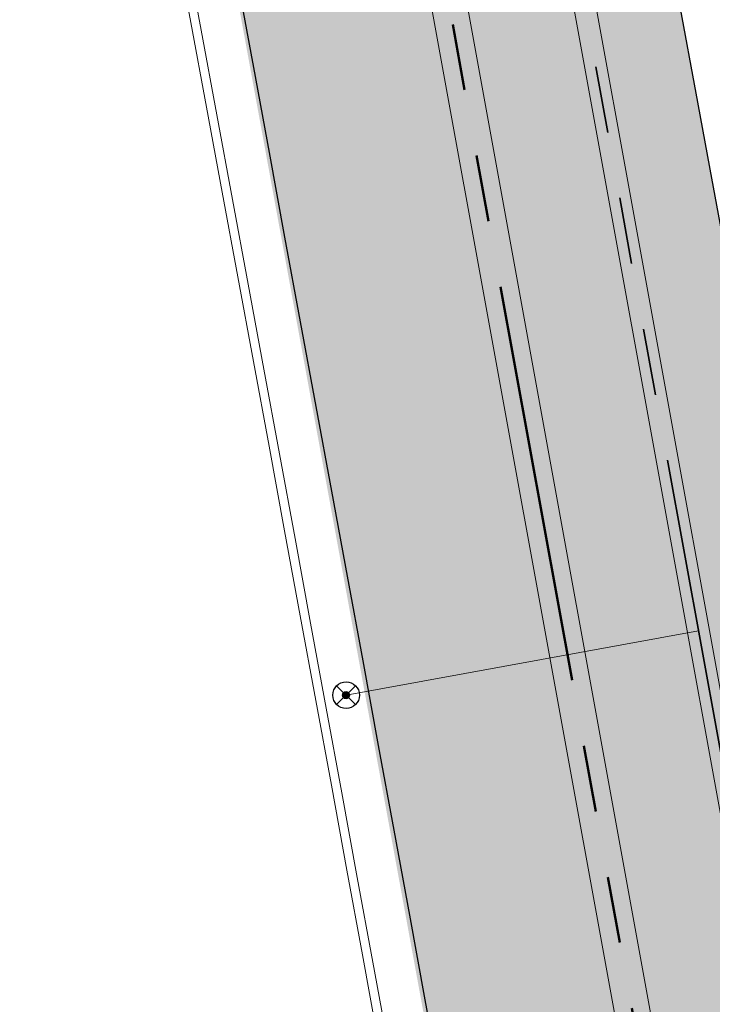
# Model space of a CAD drawing. Extents: x 98477 to 100410, y 398052 to 398969.
# Tile 328 of 374: x 98842 to 98850, y 398405 to 398416. Entities that reach past the tile are written whole.
import ezdxf

# ---------------------------------------------------------------- set-up
doc = ezdxf.new("R2010")
doc.units = 0
for name, pattern in [('AL-NUTSTRACE', [17, 5, -3.5, 0, -3.5, 5]), ('RI-DWA', [9.75, 4.5, -0.75, 0.75, -0.75, 0.75, -0.75, 0.75, -0.75]), ('RI-RWA', [8.25, 4.5, -0.75, 0.75, -0.75, 0.75, -0.75])]:
    doc.linetypes.add(name, pattern=pattern)
for name, color, linetype, lineweight in [('N-GW-hoogtelijn laagte NAP +8.00', 80, 'AL-HOOGTELIJN +8.00', 18), ('N-GW-hoogtelijn laagte NAP +8.50', 70, 'AL-HOOGTELIJN +8.50', 18), ('N-KO-kantverharding', 2, 'Continuous', 25), ('N-RI-DWA hoofdriool', 24, 'RI-DWA', 35), ('N-RI-DWA hoofdriool buiswand', 24, 'Continuous', 13), ('N-RI-DWA huisaansluitleiding', 24, 'RI-DWA', 18), ('N-RI-DWA ontstoppingstuk', 24, 'Continuous', 25), ('N-RI-RWA hoofdriool', 162, 'RI-RWA', 50), ('N-RI-RWA hoofdriool buiswand', 162, 'Continuous', 13), ("N-VH-arcering 'MAT' grijs 251", 251, 'Continuous', 18), ('N-VH-arcering printbeton', 8, 'Continuous', 9), ('X-AL-hoogtelijn - Niv 1', 1, 'AL-HOOGTELIJN', 18), ('X-AL-nutstrace VERWERKT', 252, 'AL-NUTSTRACE', 18)]:
    doc.layers.add(name, color=color, linetype=linetype, lineweight=lineweight)
doc.layers.add('X-AL-contourlijnen', color=30, linetype='Continuous', plot=False)
doc.styles.get("Standard").update_dxf_attribs({"font": 'txt.shx'})
doc.linetypes.add('AL-HOOGTELIJN', pattern='A,10,-1.5,["H",Standard,S=0.9,R=0,X=-0.3,Y=-0.45],-1.5,30', length=43)
doc.linetypes.add('AL-HOOGTELIJN +8.00', pattern='A,7.5,-1.5,["+8.00",Standard,S=0.9,R=0,X=-0.3,Y=-0.45],-4.5,22.5', length=36)
doc.linetypes.add('AL-HOOGTELIJN +8.50', pattern='A,7.5,-1.5,["+8.50",Standard,S=0.9,R=0,X=-0.3,Y=-0.45],-4.5,22.5', length=36)

# ---------------------------------------------------------------- blocks, each defined once
blk = doc.blocks.new('CS Ontstoppingsstuk')
h = blk.add_hatch(color=256)
edge = h.paths.add_edge_path()
edge.add_arc((0, -5.551115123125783e-17), 0.2125000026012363, 358.5516444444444, 718.5516444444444)
at = {"lineweight": 18, "flags": 128}
for points in [[(-0.530330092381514, -0.5303300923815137), (0.5303300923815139, 0.5303300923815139)], [(0.5303300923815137, -0.530330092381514), (-0.5303300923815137, 0.530330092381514)]]:
    blk.add_lwpolyline(points, dxfattribs=at)
blk.add_circle((0, 0), 0.7500000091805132)
at = {"lineweight": 18}
blk.add_circle((0, 0), 0.2125000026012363, dxfattribs=at)

msp = doc.modelspace()

# ---------------------------------------------------------------- hatches: boundary and pattern name
at = {"layer": "N-VH-arcering 'MAT' grijs 251"}
h = msp.add_hatch(color=256, dxfattribs=at)
h.dxf.hatch_style = 1
edge = h.paths.add_edge_path()
edge.add_line((98801.70985258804, 398275.5025756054), (98759.07881222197, 398269.5111736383))
edge.add_arc((98758.55691309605, 398273.2246788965), 3.749999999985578, 188.0000000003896, 277.9999999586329, ccw=False)
edge.add_line((98754.84340783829, 398272.7027797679), (98754.7320693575, 398273.4949942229))
edge.add_arc((98759.43584268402, 398274.1560664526), 4.75000000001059, 98.00000000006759, 188.0000000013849, ccw=False)
edge.add_line((98758.77477045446, 398278.859839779), (98802.64364589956, 398285.0252081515))
edge.add_arc((98800.79960231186, 398298.1462600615), 13.24999999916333, 278.0000000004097, 315.3695932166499)
edge.add_arc((98814.32101528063, 398284.7981743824), 5.750000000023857, 97.99999999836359, 135.3695932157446, ccw=False)
edge.add_line((98813.52076995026, 398290.4922157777), (98817.94515990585, 398291.114023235))
edge.add_arc((98818.74540523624, 398285.4199818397), 5.750000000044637, 8.00000000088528, 97.99999999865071, ccw=False)
edge.add_line((98824.43944663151, 398286.2202271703), (98832.12180180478, 398231.5574297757))
edge.add_arc((98824.4472242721, 398230.4788382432), 7.74999999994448, -36.90337989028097, 8.000000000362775, ccw=False)
edge.add_line((98830.64450586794, 398225.8252159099), (98822.02531955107, 398214.3469478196))
edge.add_arc((98828.62242576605, 398209.3930917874), 8.249999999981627, 143.0966201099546, 188.000000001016)
edge.add_line((98820.45271419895, 398208.2449137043), (98820.95212056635, 398204.6914527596))
edge.add_line((98820.95212056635, 398204.6914527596), (98824.98814049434, 398175.9736787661))
edge.add_line((98824.98814049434, 398175.9736787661), (98826.34507822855, 398166.3185650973))
edge.add_arc((98829.56344945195, 398166.7708776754), 3.249999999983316, 187.9999999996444, 277.9999999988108)
edge.add_line((98830.01576203, 398163.552506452), (98845.49611657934, 398165.7281284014))
edge.add_line((98845.49611657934, 398165.7281284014), (98850.05134969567, 398166.3683246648))
edge.add_line((98850.05134969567, 398166.3683246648), (98871.26042709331, 398169.349066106))
edge.add_line((98871.26042709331, 398169.349066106), (98879.77673248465, 398170.5459547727))
edge.add_line((98879.77673248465, 398170.5459547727), (98895.91810200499, 398172.8144763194))
edge.add_line((98895.91810200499, 398172.8144763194), (98895.01347684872, 398179.2512187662))
edge.add_line((98895.01347684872, 398179.2512187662), (98835.84495974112, 398170.9356259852))
edge.add_arc((98835.18388751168, 398175.6393993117), 4.749999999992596, 188.0000000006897, 277.9999999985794, ccw=False)
edge.add_line((98830.48011418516, 398174.9783270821), (98825.97718274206, 398207.0183491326))
edge.add_arc((98833.65176027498, 398208.096940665), 7.750000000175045, 143.0966201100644, 188.0000000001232, ccw=False)
edge.add_line((98827.4544786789, 398212.7505629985), (98836.07366499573, 398224.2288310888))
edge.add_arc((98829.47655878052, 398229.1826871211), 8.250000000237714, 323.096620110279, 367.9999999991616)
edge.add_line((98837.64627034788, 398230.3308652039), (98837.34238794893, 398232.4931008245))
edge.add_line((98837.34238794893, 398232.4931008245), (98837.34238780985, 398232.493100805))
edge.add_line((98837.34238780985, 398232.493100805), (98829.68786739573, 398286.9578446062))
edge.add_arc((98835.38190879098, 398287.7580899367), 5.749999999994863, 97.99999999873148, 188.0000000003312, ccw=False)
edge.add_line((98834.58166346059, 398293.452131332), (98882.50500414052, 398300.1873176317))
edge.add_arc((98883.61838894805, 398292.2651730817), 8.000000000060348, 11.632034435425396, 97.9999999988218, ccw=False)
edge.add_line((98891.45409032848, 398293.8781776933), (98890.9995, 398296.0865))
edge.add_line((98890.9995, 398296.0865), (98889.023, 398305.688))
edge.add_line((98889.023, 398305.688), (98888.557, 398307.974))
edge.add_line((98888.557, 398307.974), (98887.38477368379, 398314.7597044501))
edge.add_arc((98879.50153614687, 398313.3978799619), 8.00000000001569, -82.00000000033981, 9.801079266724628, ccw=False)
edge.add_line((98880.6149209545, 398305.475735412), (98872.94460748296, 398304.3977431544))
edge.add_arc((98872.42270835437, 398308.1112484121), 3.749999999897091, 189.4265010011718, 278.00000000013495, ccw=False)
edge.add_arc((92946.7354543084, 397324.3039467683), 6003.049999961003, 9.42650100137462, 10.61166010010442)
edge.add_line((98847.1206531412, 398429.7738954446), (98842.31285519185, 398429.0982035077))
edge.add_arc((92946.7354539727, 397324.3039467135), 5998.200000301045, 9.428546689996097, 10.613773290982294, ccw=False)
edge.add_arc((98860.08948650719, 398306.4687901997), 3.840166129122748, -81.43407539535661, 6.657381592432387, ccw=False)
edge.add_line((98860.66146879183, 398302.6714605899), (98847.18483033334, 398300.7774425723))
edge.add_line((98847.18483033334, 398300.7774425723), (98842.62959721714, 398300.1372463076))
edge.add_line((98842.62959721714, 398300.1372463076), (98820.15051205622, 398296.9780169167))
edge.add_arc((98819.35026672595, 398302.672058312), 5.749999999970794, 187.9999999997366, 277.99999999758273, ccw=False)
edge.add_line((98813.65622533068, 398301.8718129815), (98812.30624625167, 398311.4774132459))
edge.add_line((98812.30624625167, 398311.4774132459), (98811.1093575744, 398319.9937186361))
edge.add_line((98811.1093575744, 398319.9937186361), (98809.24443803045, 398333.2633107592))
edge.add_line((98809.24443803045, 398333.2633107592), (98808.67382831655, 398337.3234098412))
edge.add_line((98808.67382831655, 398337.3234098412), (98807.71353391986, 398344.1562595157))
edge.add_line((98807.71353391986, 398344.1562595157), (98807.70657526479, 398344.2057729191))
edge.add_line((98807.70657526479, 398344.2057729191), (98811.66764753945, 398344.7624653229))
edge.add_line((98811.66764753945, 398344.7624653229), (98829.49247277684, 398347.2675811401))
edge.add_line((98829.49247277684, 398347.2675811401), (98831.96814294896, 398347.6155138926))
edge.add_line((98831.96814294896, 398347.6155138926), (98831.06351779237, 398354.0522563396))
edge.add_line((98831.06351779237, 398354.0522563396), (98828.58784762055, 398353.704323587))
edge.add_line((98828.58784762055, 398353.704323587), (98810.76302238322, 398351.1992077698))
edge.add_line((98810.76302238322, 398351.1992077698), (98806.80195010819, 398350.6425153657))
edge.add_line((98806.80195010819, 398350.6425153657), (98806.79499145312, 398350.6920287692))
edge.add_line((98806.79499145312, 398350.6920287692), (98805.14616655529, 398362.4240275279))
edge.add_line((98805.14616655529, 398362.4240275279), (98805.04836903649, 398363.119893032))
edge.add_line((98805.04836903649, 398363.119893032), (98803.99065346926, 398370.6459303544))
edge.add_line((98803.99065346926, 398370.6459303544), (98802.48758397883, 398381.3408254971))
edge.add_line((98802.48758397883, 398381.3408254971), (98801.4298684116, 398388.8668628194))
edge.add_line((98801.4298684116, 398388.8668628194), (98799.92679892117, 398399.561757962))
edge.add_line((98799.92679892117, 398399.561757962), (98798.86908335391, 398407.0877952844))
edge.add_line((98798.86908335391, 398407.0877952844), (98797.36601386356, 398417.7826904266))
edge.add_line((98797.36601386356, 398417.7826904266), (98796.79540414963, 398421.8427895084))
edge.add_line((98796.79540414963, 398421.8427895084), (98795.88382033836, 398428.3290453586))
edge.add_line((98795.88382033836, 398428.3290453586), (98795.87686168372, 398428.3785587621))
edge.add_line((98795.87686168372, 398428.3785587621), (98799.83793395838, 398428.9352511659))
edge.add_line((98799.83793395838, 398428.9352511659), (98817.66275919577, 398431.4403669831))
edge.add_line((98817.66275919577, 398431.4403669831), (98820.13842936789, 398431.7882997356))
edge.add_line((98820.13842936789, 398431.7882997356), (98819.2338042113, 398438.2250421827))
edge.add_line((98819.2338042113, 398438.2250421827), (98816.75813403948, 398437.87710943))
edge.add_line((98816.75813403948, 398437.87710943), (98798.93330880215, 398435.3719936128))
edge.add_line((98798.93330880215, 398435.3719936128), (98794.9722365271, 398434.8153012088))
edge.add_line((98794.9722365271, 398434.8153012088), (98794.96527787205, 398434.8648146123))
edge.add_line((98794.96527787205, 398434.8648146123), (98793.37870452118, 398446.1538705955))
edge.add_line((98793.37870452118, 398446.1538705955), (98792.73850825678, 398450.7091037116))
edge.add_line((98792.73850825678, 398450.7091037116), (98789.33816684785, 398474.9037900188))
edge.add_line((98789.33816684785, 398474.9037900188), (98783.89169246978, 398474.1383379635))
edge.add_line((98783.89169246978, 398474.1383379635), (98786.76317609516, 398453.7066703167))
edge.add_arc((98782.05940276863, 398453.0455980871), 4.750000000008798, -82.0000000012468, 7.999999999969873, ccw=False)
edge.add_line((98782.72047499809, 398448.3418247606), (98773.11487473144, 398446.9918456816))
edge.add_line((98773.11487473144, 398446.9918456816), (98764.5985693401, 398445.7949570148))
edge.add_line((98764.5985693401, 398445.7949570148), (98743.40683266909, 398442.8166526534))
edge.add_line((98743.40683266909, 398442.8166526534), (98734.89052727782, 398441.6197639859))
edge.add_line((98734.89052727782, 398441.6197639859), (98611.80020633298, 398424.3205475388))
edge.add_line((98611.80020633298, 398424.3205475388), (98607.65702311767, 398453.8008279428))
edge.add_arc((98611.6373665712, 398454.1216500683), 3.993251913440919, 101.39182936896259, 184.6081706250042, ccw=False)
edge.add_line((98610.84862924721, 398458.0362323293), (98611.83889731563, 398458.1754054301))
edge.add_line((98611.83889731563, 398458.1754054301), (98639.5664032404, 398462.0722522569))
edge.add_line((98639.5664032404, 398462.0722522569), (98641.54693937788, 398462.3505984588))
edge.add_line((98641.54693937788, 398462.3505984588), (98659.37176461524, 398464.8557142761))
edge.add_line((98659.37176461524, 398464.8557142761), (98661.84743478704, 398465.2036470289))
edge.add_line((98661.84743478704, 398465.2036470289), (98660.94280963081, 398471.6403894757))
edge.add_line((98660.94280963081, 398471.6403894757), (98649.90132066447, 398470.0886093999))
edge.add_line((98649.90132066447, 398470.0886093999), (98624.64948491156, 398466.5396953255))
edge.add_line((98624.64948491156, 398466.5396953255), (98622.66894877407, 398466.2613491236))
edge.add_line((98622.66894877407, 398466.2613491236), (98604.84412353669, 398463.7562333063))
edge.add_line((98604.84412353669, 398463.7562333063), (98602.86358739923, 398463.4778871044))
edge.add_line((98602.86358739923, 398463.4778871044), (98594.9414428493, 398462.3645022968))
edge.add_line((98594.9414428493, 398462.3645022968), (98576.27488975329, 398459.7410893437))
edge.add_line((98576.27488975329, 398459.7410893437), (98577.17951490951, 398453.3043468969))
edge.add_line((98577.17951490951, 398453.3043468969), (98578.1697829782, 398453.4435199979))
edge.add_line((98578.1697829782, 398453.4435199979), (98598.47059208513, 398456.2943364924))
edge.add_arc((98598.79151287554, 398452.3139562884), 3.993296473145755, 11.424909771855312, 94.60953932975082, ccw=False)
edge.add_line((98602.70568277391, 398453.1049624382), (98606.84886598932, 398423.6246820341))
edge.add_line((98606.84886598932, 398423.6246820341), (98548.81915716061, 398415.4691383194))
edge.add_arc((98548.15808493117, 398420.172911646), 4.750000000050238, 188.0000000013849, 277.99999999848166, ccw=False)
edge.add_line((98543.45431160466, 398419.5118394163), (98539.76818545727, 398445.7399897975))
edge.add_line((98539.76818545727, 398445.7399897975), (98538.97597100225, 398445.6286513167))
edge.add_line((98538.97597100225, 398445.6286513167), (98538.73241807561, 398447.361620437))
edge.add_line((98538.73241807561, 398447.361620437), (98534.77134580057, 398446.8049280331))
edge.add_line((98534.77134580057, 398446.8049280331), (98536.52992450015, 398434.2919904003))
edge.add_line((98536.52992450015, 398434.2919904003), (98537.17012076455, 398429.7367572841))
edge.add_line((98537.17012076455, 398429.7367572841), (98538.39484405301, 398421.0223982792))
edge.add_line((98538.39484405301, 398421.0223982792), (98539.03504031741, 398416.467165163))
edge.add_line((98539.03504031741, 398416.467165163), (98541.02521566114, 398402.30633178))
edge.add_line((98541.02521566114, 398402.30633178), (98541.66541192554, 398397.7510986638))
edge.add_line((98541.66541192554, 398397.7510986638), (98543.65558726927, 398383.5902652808))
edge.add_line((98543.65558726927, 398383.5902652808), (98544.29578353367, 398379.0350321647))
edge.add_line((98544.29578353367, 398379.0350321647), (98545.60401068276, 398369.7265123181))
edge.add_arc((98543.87104156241, 398369.4829593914), 1.750000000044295, -82.00000000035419, 7.99999999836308, ccw=False)
edge.add_line((98544.11459448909, 398367.7499902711), (98522.47723718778, 398364.7090580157))
edge.add_line((98522.47723718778, 398364.7090580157), (98523.21485462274, 398359.4606372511))
edge.add_line((98523.21485462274, 398359.4606372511), (98545.05026553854, 398362.5294041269))
edge.add_line((98545.05026553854, 398362.5294041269), (98549.60549865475, 398363.1696003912))
edge.add_line((98549.60549865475, 398363.1696003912), (98564.16243926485, 398365.2154449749))
edge.add_arc((98564.82351149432, 398360.5116716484), 4.749999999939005, 8.000000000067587, 97.99999999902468, ccw=False)
edge.add_line((98569.5272848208, 398361.172743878), (98576.49985717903, 398311.5603136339))
edge.add_arc((98571.7960838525, 398310.8992414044), 4.749999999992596, -82.0000000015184, 7.999999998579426, ccw=False)
edge.add_line((98572.45715608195, 398306.1954680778), (98563.84182388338, 398304.9846620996))
edge.add_line((98563.84182388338, 398304.9846620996), (98559.28659076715, 398304.3444658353))
edge.add_line((98559.28659076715, 398304.3444658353), (98541.0161448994, 398301.7767221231))
edge.add_line((98541.0161448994, 398301.7767221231), (98541.7537623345, 398296.5283013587))
edge.add_line((98541.7537623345, 398296.5283013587), (98553.88454617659, 398298.2331718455))
edge.add_arc((98554.12809910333, 398296.5002027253), 1.749999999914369, 7.999999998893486, 98.0000000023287, ccw=False)
edge.add_line((98555.86106822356, 398296.7437556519), (98557.35022040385, 398286.1478873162))
edge.add_line((98557.35022040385, 398286.1478873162), (98557.99041666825, 398281.5926542))
edge.add_line((98557.99041666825, 398281.5926542), (98560.13368242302, 398266.3425259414))
edge.add_line((98560.13368242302, 398266.3425259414), (98560.77387868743, 398261.7872928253))
edge.add_line((98560.77387868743, 398261.7872928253), (98562.9171444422, 398246.5371645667))
edge.add_line((98562.9171444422, 398246.5371645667), (98563.5573407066, 398241.9819314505))
edge.add_line((98563.5573407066, 398241.9819314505), (98565.70060646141, 398226.7318031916))
edge.add_line((98565.70060646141, 398226.7318031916), (98566.34080272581, 398222.1765700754))
edge.add_line((98566.34080272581, 398222.1765700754), (98567.56552601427, 398213.4622110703))
edge.add_line((98567.56552601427, 398213.4622110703), (98568.20572227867, 398208.9069779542))
edge.add_line((98568.20572227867, 398208.9069779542), (98576.53105717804, 398149.6691420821))
edge.add_line((98576.53105717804, 398149.6691420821), (98576.55610833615, 398149.4908938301))
edge.add_line((98576.55610833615, 398149.4908938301), (98535.4599834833, 398143.7152101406))
edge.add_line((98535.4599834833, 398143.7152101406), (98536.3465161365, 398137.4072025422))
edge.add_line((98536.3465161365, 398137.4072025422), (98537.33678420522, 398137.5463756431))
edge.add_line((98537.33678420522, 398137.5463756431), (98577.44264098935, 398143.1828862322))
edge.add_line((98577.44264098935, 398143.1828862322), (98578.76478544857, 398133.7753395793))
edge.add_line((98578.76478544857, 398133.7753395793), (98538.65892866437, 398128.1388289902))
edge.add_line((98538.65892866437, 398128.1388289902), (98537.66866059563, 398127.9996558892))
edge.add_line((98537.66866059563, 398127.9996558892), (98538.57328575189, 398121.5629134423))
edge.add_line((98538.57328575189, 398121.5629134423), (98579.66941060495, 398127.3385971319))
edge.add_line((98579.66941060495, 398127.3385971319), (98579.67636925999, 398127.2890837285))
edge.add_line((98579.67636925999, 398127.2890837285), (98580.7660946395, 398119.5352847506))
edge.add_line((98580.7660946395, 398119.5352847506), (98582.57534495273, 398106.6617998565))
edge.add_line((98582.57534495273, 398106.6617998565), (98583.06245080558, 398103.1958616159))
edge.add_line((98583.06245080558, 398103.1958616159), (98584.87170111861, 398090.3223767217))
edge.add_line((98584.87170111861, 398090.3223767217), (98585.35880697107, 398086.8564384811))
edge.add_line((98585.35880697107, 398086.8564384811), (98587.16805728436, 398073.9829535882))
edge.add_line((98587.16805728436, 398073.9829535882), (98588.14928671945, 398067.0011433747))
edge.add_arc((98585.92118356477, 398066.6880038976), 2.249999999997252, -71.05267843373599, 7.999999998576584, ccw=False)
edge.add_line((98586.6517556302, 398064.5599145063), (98587.08769329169, 398064.7095716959))
edge.add_line((98587.08769329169, 398064.7095716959), (98595.76511800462, 398067.6885274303))
edge.add_line((98595.76511800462, 398067.6885274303), (98596.09256923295, 398067.8009412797))
edge.add_arc((98595.36199716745, 398069.9290306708), 2.249999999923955, 187.9999999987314, 288.947321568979, ccw=False)
edge.add_line((98593.13389401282, 398069.6158911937), (98582.46560133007, 398145.5247379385))
edge.add_arc((98587.16937465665, 398146.1858101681), 4.750000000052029, 98.00000000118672, 187.9999999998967, ccw=False)
edge.add_line((98586.50830242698, 398150.8895834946), (98609.06670264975, 398154.0599598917))
edge.add_line((98609.06670264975, 398154.0599598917), (98621.30783352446, 398156.2004915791))
edge.add_line((98621.30783352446, 398156.2004915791), (98618.71337939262, 398174.6609919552))
edge.add_line((98618.71337939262, 398174.6609919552), (98600.88855415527, 398172.155876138))
edge.add_line((98600.88855415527, 398172.155876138), (98602.70587460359, 398159.2249692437))
edge.add_line((98602.70587460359, 398159.2249692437), (98585.67326382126, 398156.8311919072))
edge.add_arc((98585.08617653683, 398161.633146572), 4.837710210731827, 189.0296070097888, 276.97039299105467, ccw=False)
edge.add_line((98580.30841826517, 398160.8738930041), (98573.6350680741, 398208.3572469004))
edge.add_line((98573.6350680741, 398208.3572469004), (98572.71652560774, 398214.8930161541))
edge.add_line((98572.71652560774, 398214.8930161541), (98570.01656744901, 398234.1042166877))
edge.add_line((98570.01656744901, 398234.1042166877), (98569.09802498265, 398240.6399859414))
edge.add_line((98569.09802498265, 398240.6399859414), (98568.63179509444, 398243.9573839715))
edge.add_line((98568.63179509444, 398243.9573839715), (98568.16556520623, 398247.2747820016))
edge.add_arc((98572.86933853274, 398247.9358542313), 4.74999999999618, 98.00000000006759, 188.0000000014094, ccw=False)
edge.add_line((98572.20826630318, 398252.6396275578), (98597.85620928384, 398256.2442108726))
edge.add_line((98597.85620928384, 398256.2442108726), (98604.39197853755, 398257.1627533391))
edge.add_line((98604.39197853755, 398257.1627533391), (98619.64210679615, 398259.3060190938))
edge.add_line((98619.64210679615, 398259.3060190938), (98626.17787604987, 398260.2245615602))
edge.add_line((98626.17787604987, 398260.2245615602), (98639.44746817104, 398262.089481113))
edge.add_line((98639.44746817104, 398262.089481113), (98639.4969815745, 398262.096439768))
edge.add_line((98639.4969815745, 398262.096439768), (98640.05367397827, 398258.1353674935))
edge.add_line((98640.05367397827, 398258.1353674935), (98641.8629242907, 398245.2618825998))
edge.add_line((98641.8629242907, 398245.2618825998), (98642.14127049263, 398243.2813464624))
edge.add_line((98642.14127049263, 398243.2813464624), (98643.25465530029, 398235.3592019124))
edge.add_line((98643.25465530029, 398235.3592019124), (98644.5767997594, 398225.9516552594))
edge.add_line((98644.5767997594, 398225.9516552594), (98646.03811731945, 398215.5538405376))
edge.add_line((98646.03811731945, 398215.5538405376), (98646.38605007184, 398213.0781703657))
edge.add_line((98646.38605007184, 398213.0781703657), (98652.82279251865, 398213.9827955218))
edge.add_line((98652.82279251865, 398213.9827955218), (98652.47485976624, 398216.4584656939))
edge.add_line((98652.47485976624, 398216.4584656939), (98651.70940771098, 398221.904940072))
edge.add_line((98651.70940771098, 398221.904940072), (98651.43106150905, 398223.8854762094))
edge.add_line((98651.43106150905, 398223.8854762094), (98649.62181119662, 398236.758961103))
edge.add_line((98649.62181119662, 398236.758961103), (98649.34346499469, 398238.7394972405))
edge.add_line((98649.34346499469, 398238.7394972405), (98646.49041642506, 398259.0399926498))
edge.add_line((98646.49041642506, 398259.0399926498), (98645.93372402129, 398263.0010649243))
edge.add_line((98645.93372402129, 398263.0010649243), (98645.98323742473, 398263.0080235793))
edge.add_line((98645.98323742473, 398263.0080235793), (98654.39783815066, 398264.1906185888))
edge.add_line((98654.39783815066, 398264.1906185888), (98722.62535253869, 398273.7793704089))
edge.add_line((98722.62535253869, 398273.7793704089), (98731.14165792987, 398274.9762590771))
edge.add_line((98731.14165792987, 398274.9762590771), (98743.97026282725, 398276.7792019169))
edge.add_arc((98744.55735011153, 398271.9772472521), 4.837710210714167, 9.02960700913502, 96.9703929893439, ccw=False)
edge.add_line((98749.33510838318, 398272.73650082), (98750.7268393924, 398262.8338201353))
edge.add_line((98750.7268393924, 398262.8338201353), (98752.41029510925, 398263.0704144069))
edge.add_line((98752.41029510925, 398263.0704144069), (98756.96552822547, 398263.7106106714))
edge.add_line((98756.96552822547, 398263.7106106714), (98772.21565648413, 398265.8538764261))
edge.add_line((98772.21565648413, 398265.8538764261), (98776.77088960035, 398266.4940726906))
edge.add_line((98776.77088960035, 398266.4940726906), (98795.98209013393, 398269.1940308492))
edge.add_line((98795.98209013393, 398269.1940308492), (98800.53732325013, 398269.8342271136))
edge.add_line((98800.53732325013, 398269.8342271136), (98802.46834598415, 398270.1056146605))
edge.add_line((98802.46834598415, 398270.1056146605), (98801.70985258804, 398275.5025756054))
edge = h.paths.add_edge_path(flags=16)
edge.add_line((98744.0622075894, 398333.4636472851), (98751.98435213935, 398334.5770320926))
edge.add_line((98751.98435213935, 398334.5770320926), (98753.96600319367, 398334.8555349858))
edge.add_line((98753.96600319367, 398334.8555349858), (98764.36270300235, 398336.316695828))
edge.add_line((98764.36270300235, 398336.316695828), (98764.36270299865, 398336.3166958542))
edge.add_line((98764.36270299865, 398336.3166958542), (98766.34323913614, 398336.5950420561))
edge.add_line((98766.34323913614, 398336.5950420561), (98774.26538368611, 398337.7084268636))
edge.add_line((98774.26538368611, 398337.7084268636), (98774.24729118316, 398337.8371617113))
edge.add_line((98774.24729118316, 398337.8371617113), (98802.48973650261, 398341.8063785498))
edge.add_line((98802.48973650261, 398341.8063785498), (98803.0185942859, 398338.0433598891))
edge.add_line((98803.0185942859, 398338.0433598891), (98808.47417984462, 398299.2248515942))
edge.add_arc((98800.79960231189, 398298.1462600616), 7.750000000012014, -82.00000000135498, 8.000000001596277, ccw=False)
edge.add_line((98801.87819384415, 398290.4716825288), (98771.96746476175, 398286.2680036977))
edge.add_line((98771.96746476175, 398286.2680036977), (98767.41223164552, 398285.6278074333))
edge.add_line((98767.41223164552, 398285.6278074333), (98755.13290759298, 398283.9020609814))
edge.add_line((98755.13290759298, 398283.9020609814), (98746.61660220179, 398282.7051723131))
edge.add_line((98746.61660220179, 398282.7051723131), (98730.37620587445, 398280.4227334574))
edge.add_line((98730.37620587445, 398280.4227334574), (98721.85990048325, 398279.2258447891))
edge.add_line((98721.85990048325, 398279.2258447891), (98654.3282516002, 398269.7348904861))
edge.add_arc((98653.66717937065, 398274.4386638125), 4.749999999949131, 187.9999999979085, 277.9999999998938, ccw=False)
edge.add_line((98648.96340604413, 398273.7775915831), (98644.1340994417, 398308.1398935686))
edge.add_line((98644.1340994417, 398308.1398935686), (98642.93721077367, 398316.6561989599))
edge.add_line((98642.93721077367, 398316.6561989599), (98640.29988051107, 398335.4217788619))
edge.add_line((98640.29988051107, 398335.4217788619), (98638.12129075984, 398335.1155980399))
edge.add_line((98638.12129075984, 398335.1155980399), (98637.23004949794, 398334.990342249))
edge.add_line((98637.23004949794, 398334.990342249), (98635.05145974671, 398334.6841614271))
edge.add_line((98635.05145974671, 398334.6841614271), (98635.74036659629, 398329.7823344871))
edge.add_line((98635.74036659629, 398329.7823344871), (98636.93725526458, 398321.266029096))
edge.add_line((98636.93725526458, 398321.266029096), (98638.384655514, 398310.967241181))
edge.add_line((98638.384655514, 398310.967241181), (98639.02485177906, 398306.4120080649))
edge.add_line((98639.02485177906, 398306.4120080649), (98641.16811753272, 398291.1618798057))
edge.add_line((98641.16811753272, 398291.1618798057), (98642.36500620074, 398282.6455744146))
edge.add_line((98642.36500620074, 398282.6455744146), (98643.71498527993, 398273.0399741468))
edge.add_arc((98639.01121195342, 398272.3789019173), 4.749999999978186, -82.00000000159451, 7.999999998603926, ccw=False)
edge.add_line((98639.67228418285, 398267.6751285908), (98619.32227537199, 398264.8151213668))
edge.add_line((98619.32227537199, 398264.8151213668), (98614.27190822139, 398264.1053385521))
edge.add_line((98614.27190822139, 398264.1053385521), (98593.92189940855, 398261.2453313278))
edge.add_arc((98593.26082717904, 398265.9491046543), 4.750000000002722, 188.0000000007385, 277.9999999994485, ccw=False)
edge.add_line((98588.55705385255, 398265.2880324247), (98581.77932383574, 398313.5140873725))
edge.add_line((98581.77932383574, 398313.5140873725), (98580.58243516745, 398322.0303927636))
edge.add_line((98580.58243516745, 398322.0303927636), (98575.23122943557, 398360.1062000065))
edge.add_line((98575.23122943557, 398360.1062000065), (98574.59103317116, 398364.6614331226))
edge.add_line((98574.59103317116, 398364.6614331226), (98572.66348572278, 398378.3766458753))
edge.add_line((98572.66348572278, 398378.3766458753), (98571.18825085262, 398388.8734874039))
edge.add_line((98571.18825085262, 398388.8734874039), (98568.51612731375, 398407.8866343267))
edge.add_arc((98573.21990064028, 398408.5477065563), 4.750000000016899, 97.9999999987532, 188.0000000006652, ccw=False)
edge.add_line((98572.55882841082, 398413.2514798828), (98607.11918401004, 398418.1086211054))
edge.add_line((98607.11918401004, 398418.1086211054), (98607.61431804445, 398418.1782076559))
edge.add_line((98607.61431804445, 398418.1782076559), (98611.58353488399, 398389.9357623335))
edge.add_line((98611.58353488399, 398389.9357623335), (98611.454800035, 398389.9176698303))
edge.add_line((98611.454800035, 398389.9176698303), (98613.2640503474, 398377.0441849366))
edge.add_line((98613.2640503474, 398377.0441849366), (98613.33363689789, 398376.5490509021))
edge.add_line((98613.33363689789, 398376.5490509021), (98626.20712179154, 398378.3583012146))
edge.add_line((98626.20712179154, 398378.3583012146), (98628.18765792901, 398378.6366474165))
edge.add_line((98628.18765792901, 398378.6366474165), (98636.10980247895, 398379.7500322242))
edge.add_line((98636.10980247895, 398379.7500322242), (98648.36932117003, 398381.4729952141))
edge.add_line((98648.36932117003, 398381.4729952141), (98647.4646960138, 398387.9097376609))
edge.add_line((98647.4646960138, 398387.9097376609), (98634.59121112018, 398386.1004873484))
edge.add_line((98634.59121112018, 398386.1004873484), (98632.49184281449, 398385.8054403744))
edge.add_line((98632.49184281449, 398385.8054403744), (98619.73719008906, 398384.0128908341))
edge.add_line((98619.73719008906, 398384.0128908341), (98617.50908693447, 398383.6997513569))
edge.add_line((98617.50908693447, 398383.6997513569), (98612.56565838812, 398418.8740731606))
edge.add_line((98612.56565838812, 398418.8740731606), (98613.06079242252, 398418.943659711))
edge.add_line((98613.06079242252, 398418.943659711), (98667.57504960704, 398426.6051389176))
edge.add_line((98667.57504960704, 398426.6051389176), (98722.08930679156, 398434.2666181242))
edge.add_line((98722.08930679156, 398434.2666181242), (98726.14940587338, 398434.8372278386))
edge.add_line((98726.14940587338, 398434.8372278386), (98759.42241298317, 398439.51344403))
edge.add_line((98759.42241298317, 398439.51344403), (98763.48251206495, 398440.084053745))
edge.add_line((98763.48251206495, 398440.084053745), (98783.48592705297, 398442.8953503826))
edge.add_arc((98784.14699928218, 398438.191577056), 4.750000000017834, 8.000000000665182, 97.99999999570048, ccw=False)
edge.add_line((98788.85077260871, 398438.8526492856), (98795.6145853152, 398390.7256211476))
edge.add_arc((98790.91081198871, 398390.064548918), 4.749999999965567, -82.00000000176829, 8.000000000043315, ccw=False)
edge.add_line((98791.57188421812, 398385.3607755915), (98787.36324492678, 398384.7692899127))
edge.add_line((98787.36324492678, 398384.7692899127), (98774.48976003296, 398382.9600396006))
edge.add_line((98774.48976003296, 398382.9600396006), (98766.12199485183, 398381.7840268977))
edge.add_line((98766.12199485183, 398381.7840268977), (98766.07248144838, 398381.7770682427))
edge.add_line((98766.07248144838, 398381.7770682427), (98764.94517930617, 398389.7982395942))
edge.add_line((98764.94517930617, 398389.7982395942), (98762.09213076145, 398410.0987350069))
edge.add_line((98762.09213076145, 398410.0987350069), (98761.95295766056, 398411.0890030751))
edge.add_line((98761.95295766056, 398411.0890030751), (98755.5162152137, 398410.1843779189))
edge.add_line((98755.5162152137, 398410.1843779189), (98755.65538831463, 398409.1941098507))
edge.add_line((98755.65538831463, 398409.1941098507), (98758.50843688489, 398388.893614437))
edge.add_line((98758.50843688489, 398388.893614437), (98759.63573900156, 398380.8724430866))
edge.add_line((98759.63573900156, 398380.8724430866), (98759.5862255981, 398380.8654844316))
edge.add_line((98759.5862255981, 398380.8654844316), (98748.79230364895, 398379.3484976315))
edge.add_line((98748.79230364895, 398379.3484976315), (98744.23707053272, 398378.7083013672))
edge.add_line((98744.23707053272, 398378.7083013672), (98741.31577972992, 398378.2977407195))
edge.add_line((98741.31577972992, 398378.2977407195), (98735.86930535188, 398377.532288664))
edge.add_line((98735.86930535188, 398377.532288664), (98732.94801454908, 398377.1217280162))
edge.add_line((98732.94801454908, 398377.1217280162), (98728.39278143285, 398376.4815317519))
edge.add_line((98728.39278143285, 398376.4815317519), (98718.31915239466, 398375.0657755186))
edge.add_arc((98720.44154218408, 398359.9641874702), 15.25000000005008, 97.9999999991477, 128.0000000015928)
edge.add_line((98711.052704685, 398371.9813514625), (98707.24934533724, 398369.0098414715))
edge.add_line((98707.24934533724, 398369.0098414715), (98710.51235115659, 398364.8333844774))
edge.add_line((98710.51235115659, 398364.8333844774), (98713.62044188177, 398367.261691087))
edge.add_arc((98721.25410813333, 398357.3241039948), 12.53110121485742, 99.37790491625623, 127.53006232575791, ccw=False)
edge.add_line((98719.21222162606, 398369.6877279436), (98728.55711414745, 398371.001066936))
edge.add_line((98728.55711414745, 398371.001066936), (98733.11234726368, 398371.6412632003))
edge.add_line((98733.11234726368, 398371.6412632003), (98743.90626921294, 398373.1582500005))
edge.add_line((98743.90626921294, 398373.1582500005), (98752.42257460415, 398374.3551386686))
edge.add_line((98752.42257460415, 398374.3551386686), (98763.21649655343, 398375.8721254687))
edge.add_line((98763.21649655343, 398375.8721254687), (98767.77172966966, 398376.512321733))
edge.add_line((98767.77172966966, 398376.512321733), (98793.32064568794, 398380.102987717))
edge.add_arc((98793.7681908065, 398376.2908113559), 3.838357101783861, 9.304190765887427, 96.69580920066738, ccw=False)
edge.add_line((98797.55605007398, 398376.9113815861), (98799.60189465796, 398362.3544409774))
edge.add_line((98799.60189465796, 398362.3544409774), (98801.64078058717, 398347.8470137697))
edge.add_line((98801.64078058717, 398347.8470137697), (98801.71036713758, 398347.3518797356))
edge.add_line((98801.71036713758, 398347.3518797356), (98773.46792181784, 398343.3826628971))
edge.add_line((98773.46792181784, 398343.3826628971), (98773.36075853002, 398344.1451693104))
edge.add_line((98773.36075853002, 398344.1451693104), (98770.8850883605, 398343.7972365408))
edge.add_line((98770.8850883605, 398343.7972365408), (98758.01160346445, 398341.9879862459))
edge.add_line((98758.01160346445, 398341.9879862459), (98756.03106732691, 398341.7096400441))
edge.add_line((98756.03106732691, 398341.7096400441), (98743.15758242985, 398339.900389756))
edge.add_line((98743.15758242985, 398339.900389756), (98743.15758243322, 398339.9003897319))
edge.add_line((98743.15758243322, 398339.9003897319), (98742.16731436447, 398339.761216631))
edge.add_line((98742.16731436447, 398339.761216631), (98743.07193952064, 398333.3244741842))
edge.add_line((98743.07193952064, 398333.3244741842), (98744.0622075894, 398333.4636472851))
edge = h.paths.add_edge_path(flags=16)
edge.add_line((98545.99047331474, 398402.9031704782), (98545.73996173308, 398404.6856530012))
edge.add_arc((98550.44373505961, 398405.3467252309), 4.750000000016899, 98.00000000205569, 188.0000000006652, ccw=False)
edge.add_line((98549.78266282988, 398410.0504985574), (98557.70480737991, 398411.1638833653))
edge.add_arc((98558.36587960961, 398406.4601100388), 4.750000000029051, 8.000000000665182, 98.00000000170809, ccw=False)
edge.add_line((98563.06965293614, 398407.1211822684), (98563.35495779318, 398405.0911327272))
edge.add_line((98563.35495779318, 398405.0911327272), (98565.09462155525, 398392.7127818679))
edge.add_line((98565.09462155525, 398392.7127818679), (98565.44255430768, 398390.237111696))
edge.add_line((98565.44255430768, 398390.237111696), (98567.18221806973, 398377.8587608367))
edge.add_line((98567.18221806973, 398377.8587608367), (98567.46752292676, 398375.8287112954))
edge.add_arc((98562.76374960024, 398375.1676390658), 4.749999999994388, -82.00000000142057, 7.9999999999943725, ccw=False)
edge.add_line((98563.42482182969, 398370.4638657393), (98555.50267727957, 398369.3504809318))
edge.add_arc((98554.84160505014, 398374.0542542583), 4.749999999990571, 187.9999999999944, 277.99999999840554, ccw=False)
edge.add_line((98550.13783172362, 398373.3931820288), (98549.88732014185, 398375.1756645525))
edge.add_line((98549.88732014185, 398375.1756645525), (98548.07806982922, 398388.0491494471))
edge.add_line((98548.07806982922, 398388.0491494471), (98547.79972362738, 398390.0296855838))
edge.add_line((98547.79972362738, 398390.0296855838), (98545.99047331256, 398402.9031704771))
edge = h.paths.add_edge_path(flags=16)
edge.add_line((98580.97427237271, 398279.7231952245), (98580.69592617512, 398281.7037313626))
edge.add_line((98580.69592617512, 398281.7037313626), (98579.23460861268, 398292.1015460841))
edge.add_line((98579.23460861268, 398292.1015460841), (98578.55961907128, 398296.9043462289))
edge.add_arc((98573.85584574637, 398296.2432739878), 4.750000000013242, 8.000000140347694, 98.00000000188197)
edge.add_line((98573.19477351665, 398300.9470473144), (98565.5697093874, 398299.8754144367))
edge.add_arc((98566.23078161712, 398295.1716411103), 4.749999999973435, 98.00000000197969, 186.1903587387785)
edge.add_line((98561.5084782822, 398294.6594387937), (98561.50613232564, 398294.659109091))
edge.add_line((98561.50613232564, 398294.659109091), (98563.66331539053, 398279.3099540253))
edge.add_line((98563.66331539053, 398279.3099540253), (98563.94166159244, 398277.329417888))
edge.add_line((98563.94166159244, 398277.329417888), (98566.09884465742, 398261.9802628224))
edge.add_line((98566.09884465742, 398261.9802628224), (98566.10119061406, 398261.980592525))
edge.add_arc((98570.78174201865, 398262.7898752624), 4.749999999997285, 189.8096412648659, 277.9999999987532)
edge.add_line((98571.4428142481, 398258.0861019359), (98579.06787837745, 398259.1577348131))
edge.add_arc((98578.406806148, 398263.8615081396), 4.749999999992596, 277.9999999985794, 367.9999999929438)
edge.add_line((98583.11057947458, 398264.5225803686), (98582.43558993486, 398269.325380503))
edge.add_line((98582.43558993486, 398269.325380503), (98580.97427237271, 398279.7231952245))
edge = h.paths.add_edge_path(flags=16)
edge.add_line((98615.08128089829, 398162.7819088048), (98614.48868373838, 398166.998456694))
edge.add_arc((98612.75571461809, 398166.7549037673), 1.749999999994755, 8.000000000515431, 98.00000000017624)
edge.add_line((98612.51216169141, 398168.4878728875), (98608.55108941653, 398167.9311804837))
edge.add_arc((98608.79464234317, 398166.1982113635), 1.749999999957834, 97.99999999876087, 188.000000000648)
edge.add_line((98607.06167322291, 398165.9546584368), (98607.65427038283, 398161.7381105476))
edge.add_arc((98609.38723950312, 398161.9816634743), 1.749999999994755, 188.0000000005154, 277.999999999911)
edge.add_line((98609.6307924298, 398160.248694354), (98613.59186470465, 398160.8053867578))
edge.add_arc((98613.348311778, 398162.5383558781), 1.749999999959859, 277.9999999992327, 368.0000000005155)
at = {"layer": 'N-VH-arcering printbeton'}
h = msp.add_hatch(dxfattribs=at)
h.set_pattern_fill('CS-PRINTBETON', color=256)
h.set_pattern_definition([(45, (0, 0), (-0.3535533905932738, 0.3535533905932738), []), (45, (0.35, 0), (-0.3535533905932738, 0.3535533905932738), [0.5000000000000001, -0.2])])
edge = h.paths.add_edge_path()
edge.add_line((98810.2397897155, 398338.7552844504), (98834.00622336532, 398342.0954388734))
edge.add_line((98834.00622336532, 398342.0954388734), (98831.50110754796, 398359.9202641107))
edge.add_line((98831.50110754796, 398359.9202641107), (98807.73467389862, 398356.5801096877))
edge.add_line((98807.73467389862, 398356.5801096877), (98798.4100761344, 398422.9280702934))
edge.add_line((98798.4100761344, 398422.9280702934), (98822.1765097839, 398426.2682247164))
edge.add_line((98822.1765097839, 398426.2682247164), (98819.67139396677, 398444.0930499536))
edge.add_line((98819.67139396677, 398444.0930499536), (98795.90496031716, 398440.7528955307))
edge.add_line((98795.90496031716, 398440.7528955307), (98791.07113596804, 398475.1473429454))
edge.add_line((98791.07113596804, 398475.1473429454), (98789.33816684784, 398474.9037900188))
edge.add_line((98789.33816684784, 398474.9037900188), (98792.73850825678, 398450.7091037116))
edge.add_line((98792.73850825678, 398450.7091037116), (98793.37870452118, 398446.1538705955))
edge.add_line((98793.37870452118, 398446.1538705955), (98794.9722365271, 398434.8153012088))
edge.add_line((98794.9722365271, 398434.8153012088), (98796.72501100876, 398435.0616375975))
edge.add_line((98796.72501100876, 398435.0616375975), (98796.08063955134, 398439.6465787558))
edge.add_line((98796.08063955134, 398439.6465787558), (98798.28893734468, 398439.956934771))
edge.add_line((98798.28893734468, 398439.956934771), (98798.23744329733, 398440.3233339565))
edge.add_line((98798.23744329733, 398440.3233339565), (98816.06226853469, 398442.8284497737))
edge.add_line((98816.06226853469, 398442.8284497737), (98816.11376258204, 398442.4620505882))
edge.add_line((98816.11376258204, 398442.4620505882), (98818.22303356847, 398442.7584892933))
edge.add_line((98818.22303356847, 398442.7584892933), (98818.86740502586, 398438.1735481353))
edge.add_line((98818.86740502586, 398438.1735481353), (98819.2338042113, 398438.2250421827))
edge.add_line((98819.2338042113, 398438.2250421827), (98820.13842936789, 398431.7882997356))
edge.add_line((98820.13842936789, 398431.7882997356), (98819.77203018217, 398431.7368056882))
edge.add_line((98819.77203018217, 398431.7368056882), (98820.41640163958, 398427.15186453))
edge.add_line((98820.41640163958, 398427.15186453), (98818.30713065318, 398426.8554258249))
edge.add_line((98818.30713065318, 398426.8554258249), (98818.35862470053, 398426.4890266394))
edge.add_line((98818.35862470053, 398426.4890266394), (98800.53379946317, 398423.9839108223))
edge.add_line((98800.53379946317, 398423.9839108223), (98800.48230541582, 398424.3503100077))
edge.add_line((98800.48230541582, 398424.3503100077), (98798.27400762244, 398424.0399539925))
edge.add_line((98798.27400762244, 398424.0399539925), (98797.629636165, 398428.6248951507))
edge.add_line((98797.629636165, 398428.6248951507), (98795.87686168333, 398428.378558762))
edge.add_line((98795.87686168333, 398428.378558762), (98796.79540414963, 398421.8427895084))
edge.add_line((98796.79540414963, 398421.8427895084), (98797.36601386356, 398417.7826904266))
edge.add_line((98797.36601386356, 398417.7826904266), (98798.86908335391, 398407.0877952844))
edge.add_line((98798.86908335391, 398407.0877952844), (98799.92679892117, 398399.561757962))
edge.add_line((98799.92679892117, 398399.561757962), (98801.4298684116, 398388.8668628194))
edge.add_line((98801.4298684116, 398388.8668628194), (98802.48758397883, 398381.3408254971))
edge.add_line((98802.48758397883, 398381.3408254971), (98803.99065346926, 398370.6459303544))
edge.add_line((98803.99065346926, 398370.6459303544), (98805.04836903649, 398363.119893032))
edge.add_line((98805.04836903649, 398363.119893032), (98805.14616655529, 398362.4240275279))
edge.add_line((98805.14616655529, 398362.4240275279), (98806.80195010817, 398350.6425153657))
edge.add_line((98806.80195010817, 398350.6425153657), (98808.55472458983, 398350.8888517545))
edge.add_line((98808.55472458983, 398350.8888517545), (98807.9103531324, 398355.4737929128))
edge.add_line((98807.9103531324, 398355.4737929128), (98810.11865092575, 398355.784148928))
edge.add_line((98810.11865092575, 398355.784148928), (98810.0671568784, 398356.1505481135))
edge.add_line((98810.0671568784, 398356.1505481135), (98827.89198211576, 398358.6556639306))
edge.add_line((98827.89198211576, 398358.6556639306), (98827.94347616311, 398358.2892647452))
edge.add_line((98827.94347616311, 398358.2892647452), (98830.05274714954, 398358.5857034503))
edge.add_line((98830.05274714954, 398358.5857034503), (98830.69711860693, 398354.0007622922))
edge.add_line((98830.69711860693, 398354.0007622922), (98831.06351779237, 398354.0522563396))
edge.add_line((98831.06351779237, 398354.0522563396), (98831.96814294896, 398347.6155138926))
edge.add_line((98831.96814294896, 398347.6155138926), (98831.60174376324, 398347.5640198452))
edge.add_line((98831.60174376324, 398347.5640198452), (98832.24611522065, 398342.979078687))
edge.add_line((98832.24611522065, 398342.979078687), (98830.13684423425, 398342.6826399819))
edge.add_line((98830.13684423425, 398342.6826399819), (98830.1883382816, 398342.3162407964))
edge.add_line((98830.1883382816, 398342.3162407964), (98812.36351304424, 398339.8111249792))
edge.add_line((98812.36351304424, 398339.8111249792), (98812.31201899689, 398340.1775241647))
edge.add_line((98812.31201899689, 398340.1775241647), (98810.10372120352, 398339.8671681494))
edge.add_line((98810.10372120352, 398339.8671681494), (98809.45934974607, 398344.4521093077))
edge.add_line((98809.45934974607, 398344.4521093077), (98807.70657526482, 398344.2057729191))
edge.add_line((98807.70657526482, 398344.2057729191), (98808.67382831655, 398337.3234098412))
edge.add_line((98808.67382831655, 398337.3234098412), (98809.24443803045, 398333.2633107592))
edge.add_line((98809.24443803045, 398333.2633107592), (98811.1093575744, 398319.9937186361))
edge.add_line((98811.1093575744, 398319.9937186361), (98812.30624625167, 398311.4774132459))
edge.add_line((98812.30624625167, 398311.4774132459), (98813.65622533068, 398301.8718129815))
edge.add_arc((98819.35026672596, 398302.672058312), 5.750000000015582, 187.9999999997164, 232.0792098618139)
edge.add_line((98815.81648069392, 398298.1361067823), (98842.56429254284, 398301.8952665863))
edge.add_line((98842.56429254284, 398301.8952665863), (98842.80784546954, 398300.1622974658))
edge.add_line((98842.80784546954, 398300.1622974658), (98847.00658208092, 398300.7523914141))
edge.add_line((98847.00658208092, 398300.7523914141), (98846.76302915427, 398302.4853605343))
edge.add_line((98846.76302915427, 398302.4853605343), (98863.57062722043, 398304.8475143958))
edge.add_arc((98860.57991485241, 398306.3897293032), 3.364934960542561, 332.7212867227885, 368.9632308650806)
edge.add_line((98863.9037590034, 398306.9139881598), (98821.6091490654, 398300.9698683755))
edge.add_arc((98820.77411045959, 398306.9114767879), 5.999999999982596, 188.0000000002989, 278.00000000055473, ccw=False)
edge.add_line((98814.83250204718, 398306.0764381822), (98810.2397897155, 398338.7552844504))

# ---------------------------------------------------------------- linework, layer by layer
at = {"layer": 'N-GW-hoogtelijn laagte NAP +8.00'}
msp.add_lwpolyline([(98846.5620272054, 398447.0414527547), (98857.71109176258, 398391.1225138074, -0.004676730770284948), (98858.23398357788, 398388.3656874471, -0.003034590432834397), (98870.71410151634, 398316.5333743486, -0.414311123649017), (98869.07130705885, 398314.2303565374), (98868.08531929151, 398314.0655473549, 0.005437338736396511), (98845.1601337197, 398442.605583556, 0.2719762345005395), (98827.15713969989, 398463.1951739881, 0.02426635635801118), (98795.29963220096, 398472.1044064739, -0.07625381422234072), (98792.33837530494, 398473.2747655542, -0.9993441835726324), (98793.84963754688, 398475.8663061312, 0.07631980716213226), (98795.96652116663, 398475.0293439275, -0.02426635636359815), (98828.10429999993, 398466.0417310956, -0.166682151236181), (98843.57883097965, 398454.2402051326, -0.09834711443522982)], format="xyb", close=True, dxfattribs=at)
at = {"layer": 'N-GW-hoogtelijn laagte NAP +8.50', "flags": 128}
msp.add_lwpolyline([(98869.23889174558, 398316.260615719, 0.005355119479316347), (98846.63388020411, 398442.8849959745, 0.2719762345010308), (98827.63071984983, 398464.6184525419, 0.02426635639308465), (98795.63307664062, 398473.5668752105, -0.07625381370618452), (98793.0948564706, 398474.5700401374)], format="xyb", dxfattribs=at)
at = {"layer": 'N-KO-kantverharding', "flags": 128}
msp.add_lwpolyline([(98868.72334643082, 398307.4970649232, 0.00517127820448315), (98847.1206531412, 398429.7738954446), (98842.31285519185, 398429.0982035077, -0.005171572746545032), (98863.90375900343, 398306.9139881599, -0.4044904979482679)], format="xyb", dxfattribs=at)
at = {"layer": 'N-RI-DWA hoofdriool'}
msp.add_lwpolyline([(98857.24906041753, 398368.5420010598), (98846.48668403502, 398427.6712599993)], dxfattribs=at)
at = {"layer": 'N-RI-DWA hoofdriool buiswand', "flags": 128}
for points in [[(98857.12608092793, 398368.5196170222), (98846.36370454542, 398427.6488759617)], [(98857.37203990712, 398368.5643850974), (98846.6096635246, 398427.6936440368)]]:
    msp.add_lwpolyline(points, dxfattribs=at)
at = {"layer": 'N-RI-DWA huisaansluitleiding', "flags": 128}
msp.add_lwpolyline([(98845.84137423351, 398408.6967819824), (98849.80887201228, 398409.4189236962)], dxfattribs=at)
at = {"layer": 'N-RI-RWA hoofdriool'}
msp.add_lwpolyline([(98855.77191693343, 398368.2810272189), (98845.01093015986, 398427.4026515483)], dxfattribs=at)
at = {"layer": 'N-RI-RWA hoofdriool buiswand', "flags": 128}
for points in [[(98855.96868411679, 398368.316841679), (98845.20769734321, 398427.4384660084)], [(98855.57514975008, 398368.2452127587), (98844.8141629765, 398427.3668370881)]]:
    msp.add_lwpolyline(points, dxfattribs=at)
at = {"layer": 'X-AL-contourlijnen', "flags": 128}
msp.add_lwpolyline([(98868.72334643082, 398307.4970649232, 0.005171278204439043), (98847.1206531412, 398429.7738954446), (98842.31285519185, 398429.0982035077, -0.005171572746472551), (98863.90375900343, 398306.9139881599, -0.4044904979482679)], format="xyb", dxfattribs=at)
at = {"layer": 'X-AL-hoogtelijn - Niv 1', "flags": 128}
for points in [[(98841.72499313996, 398429.5204986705, -0.005172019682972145), (98863.32651512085, 398307.337775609), (98821.53956251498, 398301.4650024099, -0.4142135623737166), (98815.32763608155, 398306.1460247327), (98810.80451030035, 398338.3297369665), (98834.57094395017, 398341.6698913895), (98831.92665503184, 398360.4849846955), (98808.16022138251, 398357.1448302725), (98798.97479671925, 398422.5025228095), (98822.74123036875, 398425.8426772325), (98820.09694145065, 398444.6577705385), (98796.33050780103, 398441.3176161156), (98792.11984222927, 398471.2780584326, -0.02593254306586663), (98826.0615638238, 398461.9781910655, -0.2725599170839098), (98844.44957505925, 398440.9840260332, -0.000457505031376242), (98846.48324515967, 398430.1892273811)], [(98841.60741529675, 398429.6049569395, -0.005172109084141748), (98863.21106113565, 398307.4225323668), (98821.52564520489, 398301.5640292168, -0.4142135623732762), (98815.42666288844, 398306.1599420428), (98810.91745441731, 398338.2446274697), (98834.68388806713, 398341.5847818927), (98832.01176452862, 398360.5979288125), (98808.24533087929, 398357.2577743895), (98799.08774083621, 398422.4174133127), (98822.8541744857, 398425.7575677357), (98820.18205094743, 398444.7707146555), (98796.41561729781, 398441.4305602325), (98792.23887995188, 398471.1495906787, -0.02582657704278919), (98826.03017502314, 398461.8832450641, -0.272559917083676), (98844.35132076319, 398440.96542245, -0.0004531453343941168), (98846.36567111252, 398430.2736861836)]]:
    msp.add_lwpolyline(points, format="xyb", close=True, dxfattribs=at)
at = {"layer": 'X-AL-nutstrace VERWERKT', "const_width": 1.5, "flags": 128}
msp.add_lwpolyline([(98843.05002351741, 398429.236344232, -0.005599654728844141), (98866.3176629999, 398296.902310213)], format="xyb", dxfattribs=at)

# ---------------------------------------------------------------- block references
at = {"layer": 'N-RI-DWA ontstoppingstuk', "xscale": 0.2, "yscale": 0.2, "zscale": 0.2}
msp.add_blockref('CS Ontstoppingsstuk', (98845.84137423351, 398408.6967819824), dxfattribs=at)

doc.saveas('drawing.dxf')
